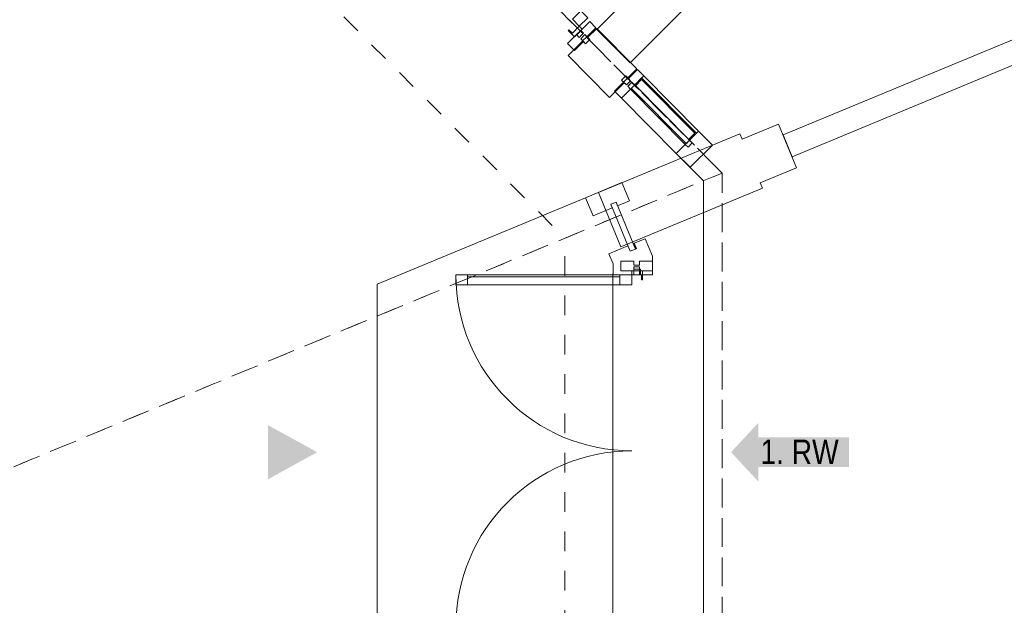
# Model space of a CAD drawing. Header units: metres. Extents: x -89 to 754, y -195 to 69.
# Tile 264 of 327: x 31.85 to 36.85, y 30.77 to 33.74. Entities that reach past the tile are written whole.
import ezdxf

# ---------------------------------------------------------------- set-up
doc = ezdxf.new("R2010")
doc.units = ezdxf.units.M
doc.header["$MEASUREMENT"] = 0
for name, pattern in [('Achse', [0.2, 0.1, -0.05, 0, -0.05]), ('Strichlinie_ eng', [0.115, 0.075, -0.04]), ('Untersicht', [0.1, 0.075, -0.025]), ('Wipeout_Contour', [1, 0, -1])]:
    doc.linetypes.add(name, pattern=pattern)
for name, color, linetype in [('00 Linien_Kreise_Splines', 7, 'Continuous'), ('10 Fassade', 7, 'Continuous'), ('10 Stütze Holz', 7, 'Continuous'), ('10 Wand außen', 7, 'Continuous'), ('30 Dach', 7, 'Continuous'), ('31 Vordach Glas_Stahl', 7, 'Continuous'), ('97 Brandschutz', 7, 'Continuous'), ('@RL_500 Einrichtung', 7, 'Continuous'), ('Abbruch_00 Linien_Kreise_Splines', 7, 'Continuous')]:
    doc.layers.add(name, color=color, linetype=linetype)
doc.styles.add('ERSTELLTER_STIL_3', font='ARIALN.TTF')
pattern_1 = [(45, (0, 0), (-0.02828427, 0.02828427), []), (135, (0, 0), (0.02828427, 0.02828427), [])]

# ---------------------------------------------------------------- blocks, each defined once
blk = doc.blocks.new('Gebäudeeingang 27')
at = {"layer": '@RL_500 Einrichtung', "linetype": 'Continuous', "lineweight": 0, "true_color": 0x000000}
blk.add_hatch(color=18, dxfattribs=at).paths.add_polyline_path([(-0.125, 0.1375), (-0.125, -0.1375), (0.125, 0)])
blk = doc.blocks.new('Pfeil gerade 27')
at = {"layer": '97 Brandschutz', "linetype": 'Continuous', "lineweight": 18, "true_color": 0x60cd00}
blk.add_hatch(color=72, dxfattribs=at).paths.add_polyline_path([(0.3, 0), (0.1607, 0.1497), (0.1607, 0.0752), (-0.3, 0.0752), (-0.3, -0.0752), (0.1607, -0.0752), (0.1607, -0.1497)])

msp = doc.modelspace()

# ---------------------------------------------------------------- hatches: boundary and pattern name
at = {"layer": '10 Fassade', "linetype": 'Continuous', "lineweight": 0, "true_color": 0x000000}
for points in [[(34.9829, 32.5793), (34.9715, 32.607), (34.9668, 32.6051), (34.9783, 32.5774)], [(34.9829, 32.5793), (34.9715, 32.607), (34.9668, 32.6051), (34.9783, 32.5774)], [(35.0036, 32.4754), (34.9986, 32.4754), (34.9986, 32.4454), (35.0036, 32.4454)], [(35.0036, 32.4754), (34.9986, 32.4754), (34.9986, 32.4454), (35.0036, 32.4454)]]:
    msp.add_hatch(color=18, dxfattribs=at).paths.add_polyline_path(points)

# ---------------------------------------------------------------- linework, layer by layer
at = {"layer": '00 Linien_Kreise_Splines', "color": 7, "linetype": 'Continuous', "lineweight": 9}
msp.add_line((33.6636, 28.4748), (33.6636, 32.399), dxfattribs=at)
at = {"layer": '10 Fassade', "color": 7, "linetype": 'Continuous', "lineweight": 13}
for p, q in [((34.7452, 33.734), (34.7768, 33.7021)), ((34.7452, 33.734), (34.7768, 33.7021)), ((34.7804, 33.6985), (34.9845, 33.4927)), ((34.7804, 33.6985), (34.9845, 33.4927)), ((34.6316, 33.6213), (34.6668, 33.5858)), ((34.6316, 33.6213), (34.6668, 33.5858)), ((34.6348, 33.5612), (34.8461, 33.3482)), ((34.6348, 33.5612), (34.8461, 33.3482)), ((34.9089, 32.9148), (34.7241, 32.8383)), ((34.9089, 32.9148), (34.7241, 32.8383)), ((34.9089, 32.9148), (34.9472, 32.8224)), ((34.9089, 32.9148), (34.9472, 32.8224)), ((34.7241, 32.8383), (34.7624, 32.7459)), ((34.7241, 32.8383), (34.7624, 32.7459)), ((34.8795, 32.8161), (34.8517, 32.8046)), ((34.8795, 32.8161), (34.8517, 32.8046)), ((34.8795, 32.8161), (34.8871, 32.7976)), ((34.8795, 32.8161), (34.8871, 32.7976)), ((34.9472, 32.8224), (34.8871, 32.7976)), ((34.9472, 32.8224), (34.8871, 32.7976)), ((34.8594, 32.7861), (34.7624, 32.7459)), ((34.8594, 32.7861), (34.7624, 32.7459)), ((34.8517, 32.8046), (34.8594, 32.7861)), ((34.8517, 32.8046), (34.8594, 32.7861)), ((34.9715, 32.607), (34.9829, 32.5793)), ((34.9715, 32.607), (34.9829, 32.5793)), ((34.9391, 32.5936), (34.8421, 32.5534)), ((34.9391, 32.5936), (34.8421, 32.5534)), ((34.9391, 32.5936), (34.9506, 32.5659)), ((34.9391, 32.5936), (34.9506, 32.5659)), ((34.9668, 32.6051), (34.9783, 32.5774)), ((34.9668, 32.6051), (34.9783, 32.5774)), ((34.9829, 32.5793), (34.9783, 32.5774)), ((34.9829, 32.5793), (34.9783, 32.5774)), ((34.9686, 32.5161), (34.9036, 32.5161)), ((34.9686, 32.5161), (34.9036, 32.5161)), ((34.9686, 32.5161), (34.9686, 32.4961)), ((34.9686, 32.5161), (34.9686, 32.4961)), ((34.9986, 32.5161), (34.9986, 32.4961)), ((35.0636, 32.5161), (34.9986, 32.5161)), ((34.9986, 32.5161), (34.9986, 32.4961)), ((35.0636, 32.5161), (34.9986, 32.5161)), ((35.0636, 32.5161), (35.0636, 32.4661)), ((35.0636, 32.5161), (35.0636, 32.4661)), ((34.9986, 32.4961), (34.9686, 32.4961)), ((34.9986, 32.4961), (34.9686, 32.4961)), ((34.9686, 32.4861), (34.9686, 32.4754)), ((34.9986, 32.4861), (34.9686, 32.4861)), ((34.9686, 32.4861), (34.9686, 32.4754)), ((34.9986, 32.4861), (34.9686, 32.4861)), ((34.9686, 32.4754), (34.9686, 32.4661)), ((34.9686, 32.4754), (34.9686, 32.4661)), ((34.9686, 32.4661), (34.9686, 32.4454)), ((34.9686, 32.4661), (34.9686, 32.4454)), ((34.9986, 32.4861), (34.9986, 32.4754)), ((34.9986, 32.4861), (34.9986, 32.4754)), ((34.9986, 32.4754), (34.9986, 32.4661)), ((35.0036, 32.4754), (34.9986, 32.4754)), ((34.9986, 32.4754), (34.9986, 32.4661)), ((35.0036, 32.4754), (34.9986, 32.4754)), ((34.9986, 32.4661), (34.9986, 32.4454)), ((35.0636, 32.4661), (34.9986, 32.4661)), ((34.9986, 32.4661), (34.9986, 32.4454)), ((35.0636, 32.4661), (34.9986, 32.4661)), ((35.0036, 32.4754), (35.0036, 32.4454)), ((35.0036, 32.4754), (35.0036, 32.4454)), ((35.0636, 32.4661), (35.0636, 32.4454)), ((35.0636, 32.4661), (35.0636, 32.4454))]:
    msp.add_line(p, q, dxfattribs=at)
at = {"layer": '10 Fassade', "color": 7, "linetype": 'Continuous', "lineweight": 13, "flags": 128}
for points in [[(34.9506, 32.5659), (34.9783, 32.5774), (34.8795, 32.8161), (34.8517, 32.8046)], [(34.9506, 32.5659), (34.9783, 32.5774), (34.8795, 32.8161), (34.8517, 32.8046)], [(34.9586, 32.4661), (34.9586, 32.4461), (35.0086, 32.4461), (35.0086, 32.4211), (35.0136, 32.4211), (35.0136, 32.4661)], [(34.9586, 32.4661), (34.9586, 32.4461), (35.0086, 32.4461), (35.0086, 32.4211), (35.0136, 32.4211), (35.0136, 32.4661)]]:
    msp.add_lwpolyline(points, close=True, dxfattribs=at)
for points in [[(35.0269, 32.63), (34.9715, 32.607), (34.9668, 32.6051)], [(35.0269, 32.63), (34.9715, 32.607), (34.9668, 32.6051)], [(35.0269, 32.63), (35.0636, 32.5414), (35.0636, 32.5161)], [(35.0269, 32.63), (35.0636, 32.5414), (35.0636, 32.5161)], [(34.9783, 32.5774), (34.9645, 32.5716), (34.9506, 32.5659)], [(34.9783, 32.5774), (34.9645, 32.5716), (34.9506, 32.5659)], [(34.9986, 32.4754), (34.9836, 32.4754), (34.9686, 32.4754)], [(34.9986, 32.4754), (34.9836, 32.4754), (34.9686, 32.4754)], [(35.0636, 32.4454), (35.0036, 32.4454), (34.9986, 32.4454)], [(35.0636, 32.4454), (35.0036, 32.4454), (34.9986, 32.4454)]]:
    msp.add_lwpolyline(points, dxfattribs=at)
at = {"layer": '10 Fassade', "color": 7, "linetype": 'Continuous', "lineweight": 9}
msp.add_arc((34.9586, 30.6569), 0.8946, 90, 180, dxfattribs=at)
msp.add_arc((34.9586, 30.6569), 0.8946, 90, 180, dxfattribs=at)
at = {"layer": '10 Stütze Holz', "color": 7, "linetype": 'Continuous', "lineweight": 13, "flags": 128}
msp.add_lwpolyline([(35.6127, 32.9141), (35.7975, 32.9907), (35.7057, 33.2124), (35.5209, 33.1359)], dxfattribs=at)
at = {"layer": '10 Wand außen', "color": 7, "linetype": 'Continuous', "lineweight": 9, "flags": 128}
for points in [[(36.821, 35.7331), (34.781, 33.6931)], [(34.9507, 33.5234), (36.9907, 35.5634)], [(37.0718, 33.7133), (35.7293, 33.1572)], [(34.781, 33.6931), (34.9507, 33.5234)], [(35.7752, 33.0464), (37.1178, 33.6025)], [(35.5094, 33.1636), (34.7888, 32.8651)], [(35.5209, 33.1359), (35.5094, 33.1636)], [(35.7293, 33.1572), (35.7752, 33.0464)], [(35.6242, 32.8864), (35.6127, 32.9141)], [(34.7888, 32.8651), (34.9036, 32.5879)], [(34.9036, 32.5879), (35.6242, 32.8864)]]:
    msp.add_lwpolyline(points, dxfattribs=at)
at = {"layer": '30 Dach', "color": 7, "linetype": 'Strichlinie_ eng', "lineweight": 9}
msp.add_line((31.514, 35.7372), (34.6189, 32.6324), dxfattribs=at)
at = {"layer": '31 Vordach Glas_Stahl', "color": 7, "linetype": 'Achse', "lineweight": 9}
msp.add_line((35.4186, 27.9103), (35.4186, 32.9636), dxfattribs=at)
at = {"layer": '31 Vordach Glas_Stahl', "color": 7, "linetype": 'Untersicht', "lineweight": 13, "flags": 128}
msp.add_lwpolyline([(35.4186, 32.9636), (35.4186, 27.9096)], dxfattribs=at)
msp.add_lwpolyline([(35.4186, 32.9636), (35.4186, 27.9096)], dxfattribs=at)
at = {"layer": 'Abbruch_00 Linien_Kreise_Splines', "color": 7, "linetype": 'Continuous', "lineweight": 9}
msp.add_line((35.3236, 27.9495), (35.3236, 32.9243), dxfattribs=at)

# ---------------------------------------------------------------- block references
at = {"layer": '97 Brandschutz', "color": 7, "linetype": 'Continuous', "lineweight": 13, "xscale": -1}
msp.add_blockref('Pfeil gerade 27', (35.7636, 31.5447), dxfattribs=at)
at = {"layer": '@RL_500 Einrichtung', "color": 253, "linetype": 'Continuous', "lineweight": 13, "true_color": 0x9f9f9f}
msp.add_blockref('Gebäudeeingang 27', (33.2336, 31.5447), dxfattribs=at)

# ---------------------------------------------------------------- texts
at = {"layer": '97 Brandschutz', "color": 7, "linetype": 'Continuous', "lineweight": 9, "insert": (35.6136, 31.609), "char_height": 0.125, "attachment_point": 1, "style": 'ERSTELLTER_STIL_3'}
msp.add_mtext('\\A1;{\\pql;\\fArial Narrow|b0|i0|c0|p0;\\W1.000000;1. RW}', dxfattribs=at)

# ---------------------------------------------------------------- wipeouts: each hides what was drawn before it
at = {"color": 254, "linetype": 'Wipeout_Contour', "lineweight": 0, "ltscale": 193.397014}
msp.add_wipeout([(34.6778, 33.6671), (34.6919, 33.6529), (34.7132, 33.674), (34.6991, 33.6882)], dxfattribs=at).dxf.layer = '10 Fassade'
at = {"color": 254, "linetype": 'Wipeout_Contour', "lineweight": 0, "ltscale": 189.41046}
msp.add_wipeout([(34.8986, 32.3961), (34.8986, 32.4461), (34.124, 32.4461), (34.124, 32.3961)], dxfattribs=at).dxf.layer = '10 Fassade'

# ---------------------------------------------------------------- next in the draw order: linework, layer by layer
at = {"layer": '10 Fassade', "color": 7, "linetype": 'Continuous', "lineweight": 13}
for p, q in [((34.9036, 32.5161), (34.9036, 32.4661)), ((34.9686, 32.4661), (34.9036, 32.4661)), ((34.8986, 32.4461), (34.124, 32.4461)), ((34.8986, 32.4361), (34.124, 32.4361)), ((34.9686, 32.4454), (34.8636, 32.4454)), ((34.8986, 32.3961), (34.124, 32.3961))]:
    msp.add_line(p, q, dxfattribs=at)
at = {"layer": '10 Fassade', "color": 7, "linetype": 'Continuous', "lineweight": 13, "flags": 128}
for points in [[(34.6569, 33.7449), (34.6995, 33.7872), (34.7347, 33.7517), (34.6921, 33.7094)], [(34.124, 32.3961), (34.064, 32.3961), (34.064, 32.4461), (34.124, 32.4461)], [(34.8986, 32.3961), (34.124, 32.3961), (34.124, 32.4461), (34.8986, 32.4461)], [(34.9586, 32.3961), (34.8986, 32.3961), (34.8986, 32.4461), (34.9586, 32.4461)]]:
    msp.add_lwpolyline(points, close=True, dxfattribs=at)
msp.add_lwpolyline([(34.8421, 32.5534), (34.8636, 32.5016), (34.8636, 32.4454)], dxfattribs=at)
at = {"layer": '10 Fassade', "color": 7, "linetype": 'Continuous', "lineweight": 9}
msp.add_arc((34.9586, 32.4461), 0.8946, 180, 270, dxfattribs=at)

# ---------------------------------------------------------------- next in the draw order: wipeouts: each hides what was drawn before it
at = {"color": 254, "linetype": 'Wipeout_Contour', "lineweight": 0, "ltscale": 193.395575}
msp.add_wipeout([(34.7202, 33.6669), (34.6989, 33.6458), (34.7235, 33.621), (34.7448, 33.6421)], dxfattribs=at).dxf.layer = '10 Fassade'
at = {"color": 254, "linetype": 'Wipeout_Contour', "lineweight": 0, "ltscale": 193.619381}
msp.add_wipeout([(34.9736, 33.4114), (35.2522, 33.1306), (35.2984, 33.1763), (35.0197, 33.4572)], dxfattribs=at).dxf.layer = '10 Fassade'

# ---------------------------------------------------------------- next in the draw order: linework, layer by layer
at = {"layer": '10 Fassade', "color": 7, "linetype": 'Continuous', "lineweight": 13}
for p, q in [((34.7452, 33.734), (34.6991, 33.6882)), ((34.6778, 33.6671), (34.6316, 33.6213)), ((34.6778, 33.6671), (34.6919, 33.6529)), ((34.7132, 33.674), (34.6919, 33.6529)), ((34.7202, 33.6669), (34.6989, 33.6458)), ((34.6991, 33.6882), (34.7132, 33.674)), ((34.7202, 33.6669), (34.7307, 33.6563)), ((34.7768, 33.7021), (34.7307, 33.6563)), ((34.7804, 33.6985), (34.7343, 33.6527)), ((34.7094, 33.6352), (34.6348, 33.5612)), ((34.713, 33.6316), (34.6668, 33.5858)), ((34.6989, 33.6458), (34.7094, 33.6352)), ((34.713, 33.6316), (34.7235, 33.621)), ((34.7448, 33.6421), (34.7235, 33.621)), ((34.7343, 33.6527), (34.7448, 33.6421)), ((34.9881, 33.4891), (35.0197, 33.4572)), ((35.2984, 33.1763), (35.3688, 33.1053))]:
    msp.add_line(p, q, dxfattribs=at)
at = {"layer": '10 Fassade', "color": 7, "linetype": 'Continuous', "lineweight": 13, "flags": 128}
for points in [[(34.7062, 33.6952), (34.6921, 33.7094), (34.6566, 33.6742), (34.639, 33.692), (34.6354, 33.6884), (34.6671, 33.6565)], [(34.7235, 33.621), (34.7448, 33.6421), (34.7202, 33.6669), (34.6989, 33.6458)]]:
    msp.add_lwpolyline(points, close=True, dxfattribs=at)
for points in [[(34.6778, 33.6671), (34.6991, 33.6882)], [(34.7303, 33.6566), (34.709, 33.6355)]]:
    msp.add_lwpolyline(points, dxfattribs=at)

# ---------------------------------------------------------------- next in the draw order: wipeouts: each hides what was drawn before it
at = {"color": 254, "linetype": 'Wipeout_Contour', "lineweight": 0, "ltscale": 193.42994}
msp.add_wipeout([(34.9736, 33.4114), (34.9523, 33.3903), (35.2309, 33.1094), (35.2522, 33.1306)], dxfattribs=at).dxf.layer = '10 Fassade'
at = {"color": 254, "linetype": 'Wipeout_Contour', "lineweight": 0, "ltscale": 189.41046}
msp.add_wipeout([(34.8986, 32.3961), (34.8986, 32.4461), (34.124, 32.4461), (34.124, 32.3961)], dxfattribs=at).dxf.layer = '10 Fassade'

# ---------------------------------------------------------------- next in the draw order: linework, layer by layer
at = {"layer": '00 Linien_Kreise_Splines', "color": 7, "linetype": 'Continuous', "lineweight": 9}
for p, q in [((34.7241, 32.8383), (33.6636, 32.399)), ((34.8631, 32.4505), (34.8631, 28.4287))]:
    msp.add_line(p, q, dxfattribs=at)
at = {"layer": '10 Fassade', "color": 7, "linetype": 'Continuous', "lineweight": 13}
for p, q in [((34.9036, 32.5161), (34.9036, 32.4661)), ((34.9686, 32.4661), (34.9036, 32.4661)), ((34.8986, 32.4461), (34.124, 32.4461)), ((34.8986, 32.4361), (34.124, 32.4361)), ((34.9686, 32.4454), (34.8636, 32.4454)), ((34.8986, 32.3961), (34.124, 32.3961))]:
    msp.add_line(p, q, dxfattribs=at)
at = {"layer": '10 Fassade', "color": 7, "linetype": 'Continuous', "lineweight": 13, "flags": 128}
msp.add_lwpolyline([(34.8421, 32.5534), (34.8636, 32.5016), (34.8636, 32.4454)], dxfattribs=at)
for points in [[(34.124, 32.3961), (34.064, 32.3961), (34.064, 32.4461), (34.124, 32.4461)], [(34.8986, 32.3961), (34.124, 32.3961), (34.124, 32.4461), (34.8986, 32.4461)], [(34.9586, 32.3961), (34.8986, 32.3961), (34.8986, 32.4461), (34.9586, 32.4461)]]:
    msp.add_lwpolyline(points, close=True, dxfattribs=at)
at = {"layer": '10 Fassade', "color": 7, "linetype": 'Continuous', "lineweight": 9}
msp.add_arc((34.9586, 32.4461), 0.8946, 180, 270, dxfattribs=at)
at = {"layer": '30 Dach', "color": 7, "linetype": 'Strichlinie_ eng', "lineweight": 9}
msp.add_line((34.6189, 28.2414), (34.6189, 32.6324), dxfattribs=at)
msp.add_lwpolyline([(31.6686, 31.4103), (34.6189, 32.6323)], dxfattribs=at)
at = {"layer": '31 Vordach Glas_Stahl', "color": 7, "linetype": 'Untersicht', "lineweight": 13, "flags": 128}
for points in [[(31.6686, 31.4103), (35.4186, 32.9636)], [(35.4186, 32.9636), (31.6686, 31.4103)], [(31.6686, 31.4103), (35.4186, 32.9636)], [(35.4186, 32.9636), (31.6686, 31.4103)]]:
    msp.add_lwpolyline(points, dxfattribs=at)

# ---------------------------------------------------------------- next in the draw order: wipeouts: each hides what was drawn before it
at = {"color": 254, "linetype": 'Wipeout_Contour', "lineweight": 0, "ltscale": 193.397014}
msp.add_wipeout([(34.6778, 33.6671), (34.6919, 33.6529), (34.7132, 33.674), (34.6991, 33.6882)], dxfattribs=at).dxf.layer = '10 Fassade'
at = {"color": 254, "linetype": 'Wipeout_Contour', "lineweight": 0, "ltscale": 193.239481}
msp.add_wipeout([(35.2309, 33.1094), (34.9523, 33.3903), (34.9061, 33.3445), (35.1848, 33.0636)], dxfattribs=at).dxf.layer = '10 Fassade'

# ---------------------------------------------------------------- next in the draw order: linework, layer by layer
at = {"layer": '10 Fassade', "color": 7, "linetype": 'Continuous', "lineweight": 13}
for p, q in [((35.2792, 33.1658), (35.009, 33.4382)), ((34.8709, 33.38), (34.9061, 33.3445)), ((35.1848, 33.0636), (35.2552, 32.9927))]:
    msp.add_line(p, q, dxfattribs=at)
at = {"layer": '10 Fassade', "color": 7, "linetype": 'Continuous', "lineweight": 13, "flags": 128}
msp.add_lwpolyline([(34.6569, 33.7449), (34.6995, 33.7872), (34.7347, 33.7517), (34.6921, 33.7094)], close=True, dxfattribs=at)
for points in [[(35.0197, 33.4572), (35.2984, 33.1763)], [(34.9061, 33.3445), (35.1848, 33.0636)]]:
    msp.add_lwpolyline(points, dxfattribs=at)

# ---------------------------------------------------------------- next in the draw order: wipeouts: each hides what was drawn before it
at = {"color": 254, "linetype": 'Wipeout_Contour', "lineweight": 0, "ltscale": 193.395575}
msp.add_wipeout([(34.7202, 33.6669), (34.6989, 33.6458), (34.7235, 33.621), (34.7448, 33.6421)], dxfattribs=at).dxf.layer = '10 Fassade'
at = {"color": 254, "linetype": 'Wipeout_Contour', "lineweight": 0, "ltscale": 193.429608}
msp.add_wipeout([(34.9595, 33.4256), (34.9425, 33.4087), (34.9565, 33.3945), (34.9736, 33.4114)], dxfattribs=at).dxf.layer = '10 Fassade'
at = {"color": 254, "linetype": 'Wipeout_Contour', "lineweight": 0, "ltscale": 193.467669}
msp.add_wipeout([(35.2352, 33.1136), (35.2493, 33.0995), (35.2663, 33.1164), (35.2522, 33.1306)], dxfattribs=at).dxf.layer = '10 Fassade'

# ---------------------------------------------------------------- next in the draw order: linework, layer by layer
at = {"layer": '10 Fassade', "color": 7, "linetype": 'Continuous', "lineweight": 13}
for p, q in [((34.7452, 33.734), (34.6991, 33.6882)), ((34.6778, 33.6671), (34.6316, 33.6213)), ((34.6778, 33.6671), (34.6919, 33.6529)), ((34.7132, 33.674), (34.6919, 33.6529)), ((34.7202, 33.6669), (34.6989, 33.6458)), ((34.6991, 33.6882), (34.7132, 33.674)), ((34.7202, 33.6669), (34.7307, 33.6563)), ((34.7768, 33.7021), (34.7307, 33.6563)), ((34.7804, 33.6985), (34.7343, 33.6527)), ((34.7094, 33.6352), (34.6348, 33.5612)), ((34.713, 33.6316), (34.6668, 33.5858)), ((34.6989, 33.6458), (34.7094, 33.6352)), ((34.713, 33.6316), (34.7235, 33.621)), ((34.7448, 33.6421), (34.7235, 33.621)), ((34.7343, 33.6527), (34.7448, 33.6421))]:
    msp.add_line(p, q, dxfattribs=at)
at = {"layer": '10 Fassade', "color": 7, "linetype": 'Continuous', "lineweight": 13, "flags": 128}
for points in [[(34.7062, 33.6952), (34.6921, 33.7094), (34.6566, 33.6742), (34.639, 33.692), (34.6354, 33.6884), (34.6671, 33.6565)], [(34.7235, 33.621), (34.7448, 33.6421), (34.7202, 33.6669), (34.6989, 33.6458)]]:
    msp.add_lwpolyline(points, close=True, dxfattribs=at)
for points in [[(34.6778, 33.6671), (34.6991, 33.6882)], [(34.7303, 33.6566), (34.709, 33.6355)]]:
    msp.add_lwpolyline(points, dxfattribs=at)

# ---------------------------------------------------------------- next in the draw order: wipeouts: each hides what was drawn before it
at = {"color": 254, "linetype": 'Wipeout_Contour', "lineweight": 0, "ltscale": 193.364759}
msp.add_wipeout([(34.9425, 33.4087), (34.9382, 33.4045), (34.9523, 33.3903), (34.9565, 33.3945)], dxfattribs=at).dxf.layer = '10 Fassade'
at = {"color": 254, "linetype": 'Wipeout_Contour', "lineweight": 0, "ltscale": 193.402839}
msp.add_wipeout([(35.2352, 33.1136), (35.2309, 33.1094), (35.245, 33.0952), (35.2493, 33.0995)], dxfattribs=at).dxf.layer = '10 Fassade'

# ---------------------------------------------------------------- next in the draw order: hatches: boundary and pattern name
at = {"layer": '10 Fassade', "linetype": 'Continuous', "lineweight": 9}
h = msp.add_hatch(dxfattribs=at)
h.set_pattern_fill('Dämmung_hart_1_0001', color=8, style=0, pattern_type=2)
h.set_pattern_definition(pattern_1)
h.paths.add_polyline_path([(35.248, 33.1348), (35.2792, 33.1658), (35.009, 33.4382), (34.9778, 33.4072)])

# ---------------------------------------------------------------- next in the draw order: linework, layer by layer
at = {"layer": '10 Fassade', "color": 7, "linetype": 'Continuous', "lineweight": 13}
for p, q in [((35.009, 33.4382), (34.9778, 33.4072)), ((35.248, 33.1348), (35.2792, 33.1658)), ((35.2984, 33.1763), (35.2522, 33.1306)), ((35.2309, 33.1094), (35.1848, 33.0636)), ((35.2309, 33.1094), (35.245, 33.0952)), ((35.2663, 33.1164), (35.245, 33.0952)), ((35.2522, 33.1306), (35.2663, 33.1164)), ((35.3688, 33.1053), (35.2552, 32.9927))]:
    msp.add_line(p, q, dxfattribs=at)
at = {"layer": '10 Fassade', "color": 7, "linetype": 'Continuous', "lineweight": 13, "flags": 128}
msp.add_lwpolyline([(35.2522, 33.1306), (35.2309, 33.1094)], dxfattribs=at)

# ---------------------------------------------------------------- next in the draw order: wipeouts: each hides what was drawn before it
at = {"color": 254, "linetype": 'Wipeout_Contour', "lineweight": 0, "ltscale": 193.413006}
msp.add_wipeout([(34.9279, 33.4575), (34.9066, 33.4364), (34.9312, 33.4116), (34.9525, 33.4327)], dxfattribs=at).dxf.layer = '10 Fassade'

# ---------------------------------------------------------------- next in the draw order: hatches: boundary and pattern name
at = {"layer": '10 Fassade', "linetype": 'Continuous', "lineweight": 9}
h = msp.add_hatch(dxfattribs=at)
h.set_pattern_fill('Dämmung_hart_1_0001', color=8, style=0, pattern_type=2)
h.set_pattern_definition(pattern_1)
h.paths.add_polyline_path([(35.2352, 33.1136), (35.2522, 33.1306), (34.9736, 33.4114), (34.9565, 33.3945)])

# ---------------------------------------------------------------- next in the draw order: linework, layer by layer
at = {"layer": '10 Fassade', "color": 7, "linetype": 'Continuous', "lineweight": 13}
for p, q in [((34.9845, 33.4927), (34.9384, 33.4469)), ((34.9881, 33.4891), (34.942, 33.4433)), ((34.9207, 33.4222), (34.8461, 33.3482)), ((34.9171, 33.4258), (34.8709, 33.38)), ((34.9279, 33.4575), (34.9066, 33.4364)), ((34.9066, 33.4364), (34.9171, 33.4258)), ((34.9207, 33.4222), (34.9312, 33.4116)), ((34.9279, 33.4575), (34.9384, 33.4469)), ((34.9525, 33.4327), (34.9312, 33.4116)), ((34.9595, 33.4256), (34.9382, 33.4045)), ((34.942, 33.4433), (34.9525, 33.4327)), ((34.9595, 33.4256), (34.9736, 33.4114)), ((35.0197, 33.4572), (34.9736, 33.4114)), ((34.9523, 33.3903), (34.9061, 33.3445)), ((34.9382, 33.4045), (34.9523, 33.3903)), ((34.9523, 33.3903), (35.2309, 33.1094)), ((35.2352, 33.1136), (34.9565, 33.3945)), ((34.9565, 33.3945), (35.2352, 33.1136))]:
    msp.add_line(p, q, dxfattribs=at)
at = {"layer": '10 Fassade', "color": 7, "linetype": 'Continuous', "lineweight": 13, "flags": 128}
for points in [[(34.9312, 33.4116), (34.9525, 33.4327), (34.9279, 33.4575), (34.9066, 33.4364)], [(35.2522, 33.1306), (35.2565, 33.1348), (35.2877, 33.1658), (35.0091, 33.4467), (34.9778, 33.4157), (34.9736, 33.4114), (34.9778, 33.4072), (35.009, 33.4382), (35.2792, 33.1658), (35.248, 33.1348)]]:
    msp.add_lwpolyline(points, close=True, dxfattribs=at)
for points in [[(34.9171, 33.4258), (34.9384, 33.4469)], [(34.9523, 33.3903), (34.9736, 33.4114)], [(35.2522, 33.1306), (34.9736, 33.4114)], [(35.2309, 33.1094), (34.9523, 33.3903)]]:
    msp.add_lwpolyline(points, dxfattribs=at)

# ---------------------------------------------------------------- next in the draw order: wipeouts: each hides what was drawn before it
at = {"color": 254, "linetype": 'Wipeout_Contour', "lineweight": 0, "ltscale": 193.619381}
msp.add_wipeout([(34.9736, 33.4114), (35.2522, 33.1306), (35.2984, 33.1763), (35.0197, 33.4572)], dxfattribs=at).dxf.layer = '10 Fassade'

# ---------------------------------------------------------------- next in the draw order: linework, layer by layer
at = {"layer": '10 Fassade', "color": 7, "linetype": 'Continuous', "lineweight": 13}
for p, q in [((34.9881, 33.4891), (35.0197, 33.4572)), ((35.2984, 33.1763), (35.3688, 33.1053))]:
    msp.add_line(p, q, dxfattribs=at)

# ---------------------------------------------------------------- next in the draw order: wipeouts: each hides what was drawn before it
at = {"color": 254, "linetype": 'Wipeout_Contour', "lineweight": 0, "ltscale": 193.42994}
msp.add_wipeout([(34.9736, 33.4114), (34.9523, 33.3903), (35.2309, 33.1094), (35.2522, 33.1306)], dxfattribs=at).dxf.layer = '10 Fassade'

# ---------------------------------------------------------------- next in the draw order: wipeouts: each hides what was drawn before it
at = {"color": 254, "linetype": 'Wipeout_Contour', "lineweight": 0, "ltscale": 193.239481}
msp.add_wipeout([(35.2309, 33.1094), (34.9523, 33.3903), (34.9061, 33.3445), (35.1848, 33.0636)], dxfattribs=at).dxf.layer = '10 Fassade'

# ---------------------------------------------------------------- next in the draw order: linework, layer by layer
at = {"layer": '10 Fassade', "color": 7, "linetype": 'Continuous', "lineweight": 13}
for p, q in [((35.2792, 33.1658), (35.009, 33.4382)), ((34.8709, 33.38), (34.9061, 33.3445)), ((35.1848, 33.0636), (35.2552, 32.9927))]:
    msp.add_line(p, q, dxfattribs=at)
at = {"layer": '10 Fassade', "color": 7, "linetype": 'Continuous', "lineweight": 13, "flags": 128}
for points in [[(35.0197, 33.4572), (35.2984, 33.1763)], [(34.9061, 33.3445), (35.1848, 33.0636)]]:
    msp.add_lwpolyline(points, dxfattribs=at)
at = {"layer": 'Abbruch_00 Linien_Kreise_Splines', "color": 7, "linetype": 'Continuous', "lineweight": 9}
msp.add_line((35.3236, 32.9243), (35.1897, 33.0581), dxfattribs=at)

# ---------------------------------------------------------------- next in the draw order: wipeouts: each hides what was drawn before it
at = {"color": 254, "linetype": 'Wipeout_Contour', "lineweight": 0, "ltscale": 193.429608}
msp.add_wipeout([(34.9595, 33.4256), (34.9425, 33.4087), (34.9565, 33.3945), (34.9736, 33.4114)], dxfattribs=at).dxf.layer = '10 Fassade'
at = {"color": 254, "linetype": 'Wipeout_Contour', "lineweight": 0, "ltscale": 193.467669}
msp.add_wipeout([(35.2352, 33.1136), (35.2493, 33.0995), (35.2663, 33.1164), (35.2522, 33.1306)], dxfattribs=at).dxf.layer = '10 Fassade'

# ---------------------------------------------------------------- next in the draw order: wipeouts: each hides what was drawn before it
at = {"color": 254, "linetype": 'Wipeout_Contour', "lineweight": 0, "ltscale": 193.364759}
msp.add_wipeout([(34.9425, 33.4087), (34.9382, 33.4045), (34.9523, 33.3903), (34.9565, 33.3945)], dxfattribs=at).dxf.layer = '10 Fassade'
at = {"color": 254, "linetype": 'Wipeout_Contour', "lineweight": 0, "ltscale": 193.402839}
msp.add_wipeout([(35.2352, 33.1136), (35.2309, 33.1094), (35.245, 33.0952), (35.2493, 33.0995)], dxfattribs=at).dxf.layer = '10 Fassade'

# ---------------------------------------------------------------- next in the draw order: linework, layer by layer
at = {"layer": '10 Fassade', "color": 7, "linetype": 'Continuous', "lineweight": 13}
for p, q in [((35.009, 33.4382), (34.9778, 33.4072)), ((35.248, 33.1348), (35.2792, 33.1658)), ((35.2984, 33.1763), (35.2522, 33.1306)), ((35.2309, 33.1094), (35.1848, 33.0636)), ((35.2309, 33.1094), (35.245, 33.0952)), ((35.2663, 33.1164), (35.245, 33.0952)), ((35.2522, 33.1306), (35.2663, 33.1164)), ((35.3688, 33.1053), (35.2552, 32.9927))]:
    msp.add_line(p, q, dxfattribs=at)
at = {"layer": '10 Fassade', "color": 7, "linetype": 'Continuous', "lineweight": 13, "flags": 128}
msp.add_lwpolyline([(35.2522, 33.1306), (35.2309, 33.1094)], dxfattribs=at)

# ---------------------------------------------------------------- next in the draw order: wipeouts: each hides what was drawn before it
at = {"color": 254, "linetype": 'Wipeout_Contour', "lineweight": 0, "ltscale": 193.413006}
msp.add_wipeout([(34.9279, 33.4575), (34.9066, 33.4364), (34.9312, 33.4116), (34.9525, 33.4327)], dxfattribs=at).dxf.layer = '10 Fassade'

# ---------------------------------------------------------------- next in the draw order: linework, layer by layer
at = {"layer": '10 Fassade', "color": 7, "linetype": 'Continuous', "lineweight": 13}
for p, q in [((34.9845, 33.4927), (34.9384, 33.4469)), ((34.9881, 33.4891), (34.942, 33.4433)), ((34.9207, 33.4222), (34.8461, 33.3482)), ((34.9171, 33.4258), (34.8709, 33.38)), ((34.9279, 33.4575), (34.9066, 33.4364)), ((34.9066, 33.4364), (34.9171, 33.4258)), ((34.9207, 33.4222), (34.9312, 33.4116)), ((34.9279, 33.4575), (34.9384, 33.4469)), ((34.9525, 33.4327), (34.9312, 33.4116)), ((34.9595, 33.4256), (34.9382, 33.4045)), ((34.942, 33.4433), (34.9525, 33.4327)), ((34.9595, 33.4256), (34.9736, 33.4114)), ((35.0197, 33.4572), (34.9736, 33.4114)), ((34.9523, 33.3903), (34.9061, 33.3445)), ((34.9382, 33.4045), (34.9523, 33.3903)), ((34.9523, 33.3903), (35.2309, 33.1094)), ((35.2352, 33.1136), (34.9565, 33.3945)), ((34.9565, 33.3945), (35.2352, 33.1136))]:
    msp.add_line(p, q, dxfattribs=at)
at = {"layer": '10 Fassade', "color": 7, "linetype": 'Continuous', "lineweight": 13, "flags": 128}
for points in [[(34.9312, 33.4116), (34.9525, 33.4327), (34.9279, 33.4575), (34.9066, 33.4364)], [(35.2522, 33.1306), (35.2565, 33.1348), (35.2877, 33.1658), (35.0091, 33.4467), (34.9778, 33.4157), (34.9736, 33.4114), (34.9778, 33.4072), (35.009, 33.4382), (35.2792, 33.1658), (35.248, 33.1348)]]:
    msp.add_lwpolyline(points, close=True, dxfattribs=at)
for points in [[(34.9171, 33.4258), (34.9384, 33.4469)], [(34.9523, 33.3903), (34.9736, 33.4114)], [(35.2522, 33.1306), (34.9736, 33.4114)], [(35.2309, 33.1094), (34.9523, 33.3903)]]:
    msp.add_lwpolyline(points, dxfattribs=at)
at = {"layer": '31 Vordach Glas_Stahl', "color": 7, "linetype": 'Achse', "lineweight": 9}
msp.add_line((35.4186, 32.9636), (31.6157, 36.7665), dxfattribs=at)
at = {"layer": '31 Vordach Glas_Stahl', "color": 7, "linetype": 'Untersicht', "lineweight": 13, "flags": 128}
msp.add_lwpolyline([(31.6157, 36.7665), (35.4186, 32.9636)], dxfattribs=at)
msp.add_lwpolyline([(31.6157, 36.7665), (35.4186, 32.9636)], dxfattribs=at)

doc.saveas('drawing.dxf')
